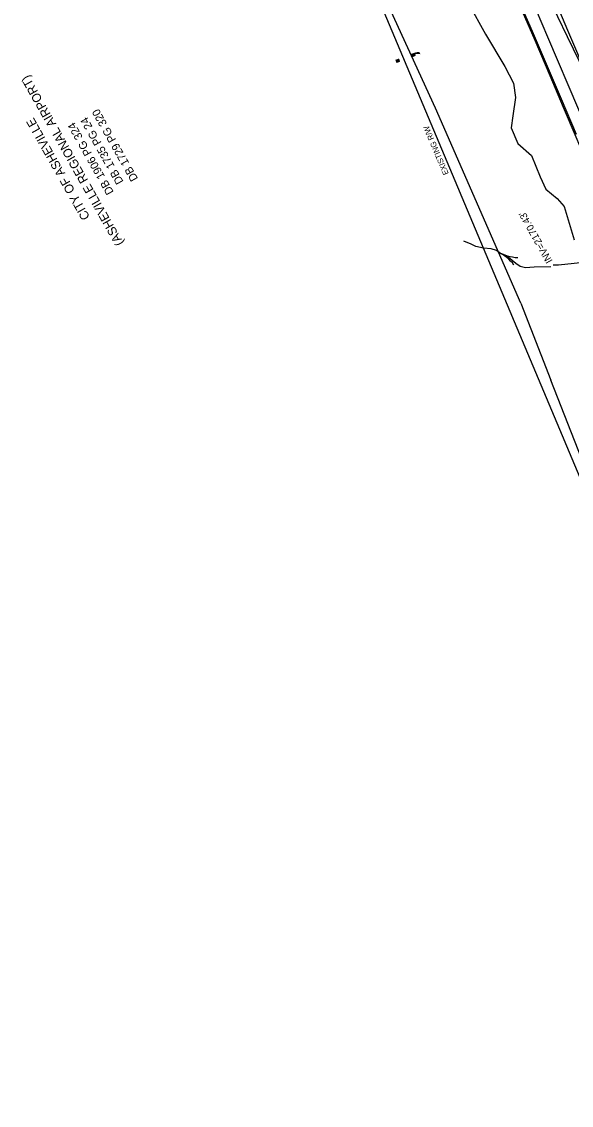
# Model space of a CAD drawing. Extents: x 945964 to 948456, y 631061 to 636061.
# Drawn here: x 946169 to 946478, y 634391 to 635000 of the extents above; entities that cross this region are included whole.
import ezdxf

# ---------------------------------------------------------------- set-up
doc = ezdxf.new("R2010")
doc.units = 0
for name, color, linetype in [('Exist Guardrail', 7, 'Continuous'), ('Exist Horizontal Alignment', 7, 'Continuous'), ('Exist Hydro Stream Flow Arrow CELL', 7, 'Continuous'), ('Exist Hydro Stream or Body of Water', 7, 'Continuous'), ('Exist Other Culture Fence Line', 7, 'Continuous'), ('Exist Property Deed Book Text', 7, 'Continuous'), ('Exist Property Owner Text', 7, 'Continuous'), ('Exist Right of Way Control of Access CA Symbol CELL', 7, 'Continuous'), ('Exist Right of Way Line', 7, 'Continuous'), ('Exist Right of Way Line Text', 7, 'Continuous'), ('Exist Roads EOP', 7, 'Continuous'), ('Exist Roads EOT', 7, 'Continuous'), ('Exist Structure Minor Pipes RCP 24 Inch', 7, 'Continuous'), ('Exist Structure Minor Pipes RCP 24 Inch Invert', 7, 'Continuous'), ('Exist Vegetation Woods Line', 7, 'Continuous')]:
    doc.layers.add(name, color=color, linetype=linetype)

msp = doc.modelspace()

# ---------------------------------------------------------------- linework, layer by layer
at = {"layer": 'Exist Guardrail'}
msp.add_lwpolyline([(946486.98, 634920.31), (946480.79, 634934.9), (946473.65, 634951.71), (946466.21, 634969.53), (946457.74, 634989.31), (946448.13, 635011.66), (946436.63, 635037.94), (946426.43, 635060.75), (946415.31, 635086.27), (946403.79, 635112.75), (946394.21, 635135.02), (946384.26, 635160.06), (946378.01, 635175.98)], dxfattribs=at)
at = {"layer": 'Exist Horizontal Alignment'}
for centre, start, end in [((951708.56, 637444.97), 202.22371, 208.47593), ((941215.95, 632723.7), 16.26287, 23.58343)]:
    msp.add_arc(centre, 5729.58, start, end, dxfattribs=at)
at = {"layer": 'Exist Hydro Stream Flow Arrow CELL'}
msp.add_line((946442.56, 634867.5), (946442.56, 634867.5), dxfattribs=at)
for points in [[(946448.04, 634867.15), (946446.58, 634867.25), (946445.11, 634867.52), (946443.66, 634867.8), (946442.27, 634868.2), (946440.86, 634868.68), (946439.48, 634869.24), (946438.15, 634869.87)], [(946445.88, 634863.12), (946444.98, 634864.28), (946443.95, 634865.36), (946442.91, 634866.42), (946441.82, 634867.36), (946440.64, 634868.26), (946439.41, 634869.11), (946438.15, 634869.87)]]:
    msp.add_lwpolyline(points, dxfattribs=at)
at = {"layer": 'Exist Hydro Stream or Body of Water'}
msp.add_lwpolyline([(946466.55, 634862.19), (946457.24, 634861.92), (946452.36, 634861.57), (946449.42, 634862.22), (946446.86, 634863.93), (946444.81, 634865.75), (946442.56, 634867.5), (946438.37, 634869.67), (946435.99, 634871.3), (946433.14, 634872.25), (946428.84, 634872.58), (946424.48, 634873.46), (946421.41, 634874.97), (946418.13, 634876.37), (946417.67, 634876.46)], dxfattribs=at)
at = {"layer": 'Exist Other Culture Fence Line'}
for points in [[(946449.67, 634841.63), (946401.76, 634951.24), (946353.03, 635057.72), (946311.05, 635154.93), (946269.94, 635253.66)], [(946449.67, 634841.63), (946466.5, 634798.47)], [(946559.93, 634523.87), (946532.25, 634616.46), (946491.56, 634734.89), (946466.5, 634798.47)]]:
    msp.add_lwpolyline(points, dxfattribs=at)
at = {"layer": 'Exist Right of Way Control of Access CA Symbol CELL'}
msp.add_line((946381.67, 634983.32), (946381.67, 634983.32), dxfattribs=at)
at = {"layer": 'Exist Right of Way Line'}
msp.add_lwpolyline([(946280.01, 635225.93), (946519.74, 634656.1)], dxfattribs=at)
at = {"layer": 'Exist Roads EOP'}
msp.add_lwpolyline([(946446.45, 635016.91), (946456.13, 634994.56), (946466.25, 634970.99), (946472.37, 634956.61), (946480.82, 634936.62)], dxfattribs=at)
at = {"layer": 'Exist Roads EOT'}
for points in [[(946353.33, 635264.59), (946359.12, 635250.8), (946364.93, 635237.02), (946370.81, 635223.23), (946376.71, 635209.4), (946382.69, 635195.64), (946388.66, 635181.82), (946394.69, 635168.02), (946401.05, 635153.81), (946407.14, 635140.07), (946413.32, 635126.35), (946419.47, 635112.68), (946425.59, 635099.03), (946431.54, 635086.02), (946434.49, 635079.45), (946440.75, 635065.94), (946447.3, 635051.85), (946454.41, 635036.56), (946464.81, 635014.23), (946475.69, 634991.51), (946489.25, 634963.8), (946502.29, 634937.1), (946515.19, 634910.99), (946519.43, 634902.47)], [(946370.76, 635215.89), (946371.3, 635214.36), (946376.8, 635199.48), (946384.28, 635178.16), (946392.73, 635156.87), (946401.1, 635137.22), (946412.08, 635112.16), (946422.49, 635088.96), (946432.58, 635065.71), (946438.02, 635053.03), (946444.7, 635037.71), (946458.44, 635006.34), (946464.8, 634991.33), (946482.17, 634950.6), (946491.08, 634929.61), (946510.61, 634882.28), (946514.18, 634873.18), (946523.68, 634850.21), (946533.66, 634824.91), (946554.27, 634772.11), (946567.53, 634736.99), (946581.05, 634700.72), (946589.7, 634676.72), (946597.32, 634655.62)]]:
    msp.add_lwpolyline(points, dxfattribs=at)
at = {"layer": 'Exist Structure Minor Pipes RCP 24 Inch'}
msp.add_lwpolyline([(946467.88, 634863.15), (946470.97, 634863.15), (946694.66, 634886.97)], dxfattribs=at)
at = {"layer": 'Exist Vegetation Woods Line'}
for points in [[(946346.05, 635165.2), (946364.39, 635152.09), (946370.56, 635137.45), (946375.75, 635117.45), (946383.53, 635097.62), (946389.05, 635084.61), (946397.14, 635071.77), (946404.04, 635060.99), (946409.62, 635050.57), (946410.77, 635039.51), (946412.88, 635028.53), (946420.28, 635010.2), (946429.93, 634992.86), (946440.71, 634974.71), (946445.57, 634965.28), (946446.65, 634957.2), (946445.22, 634947.05), (946444.22, 634940.3), (946447.99, 634931.5), (946455.65, 634924.73), (946460.56, 634912.66)], [(946460.56, 634912.66), (946463.85, 634905.67), (946470.23, 634900.45), (946474, 634895.95), (946479.67, 634877.36)]]:
    msp.add_lwpolyline(points, dxfattribs=at)

# ---------------------------------------------------------------- texts
at = {"layer": 'Exist Property Deed Book Text'}
for s, p in [('DB 1729 PG 320', (946234.75, 634911.69)), ('DB 1906 PG 324', (946221.1, 634904.15)), ('DB 1735 PG 24', (946226.56, 634910))]:
    msp.add_text(s, height=4.5, rotation=119.40565, dxfattribs=at).set_placement(p)
at = {"layer": 'Exist Property Owner Text'}
for s, p in [('(ASHEVILLE REGIONAL AIRPORT)', (946226.69, 634875.56)), ('CITY OF ASHEVILLE', (946207.75, 634890.11))]:
    msp.add_text(s, height=5, rotation=119.53837, dxfattribs=at).set_placement(p)
at = {"layer": 'Exist Right of Way Control of Access CA Symbol CELL'}
msp.add_text(';', height=15, rotation=110.53331, dxfattribs=at).set_placement((946391.32, 634978.93))
at = {"layer": 'Exist Right of Way Line Text'}
msp.add_text('EXISTING R/W', height=3.2, rotation=112.81639, dxfattribs=at).set_placement((946409.27, 634914.55))
at = {"layer": 'Exist Structure Minor Pipes RCP 24 Inch Invert'}
msp.add_text("INV=2170.43'", height=4, rotation=119.29041, dxfattribs=at).set_placement((946467.7, 634865.45))

doc.saveas('drawing.dxf')
